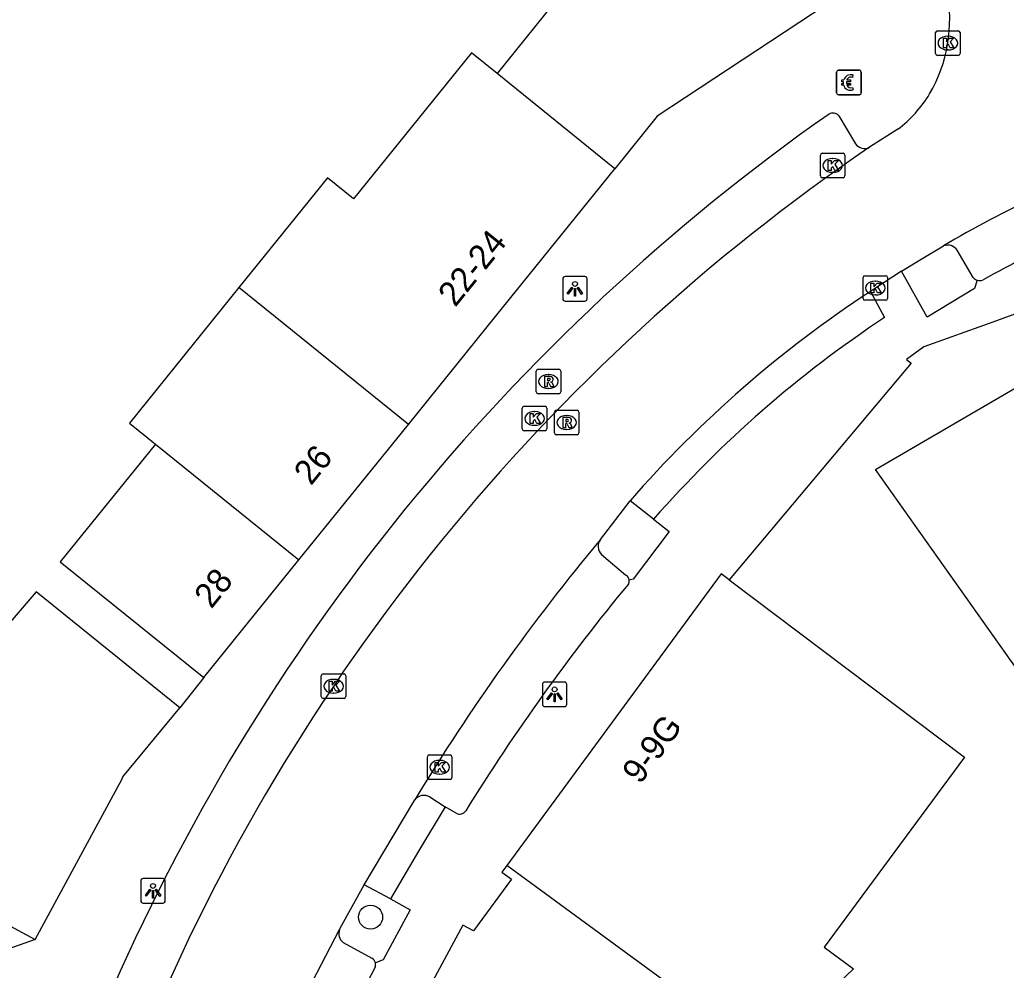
# Model space of a CAD drawing. Extents: x 159718 to 160783, y 383290 to 384030.
# Drawn here: x 160307.9 to 160348.12, y 383402.44 to 383441.2 of the extents above; entities that cross this region are included whole.
import ezdxf

# ---------------------------------------------------------------- set-up
doc = ezdxf.new("R2010")
doc.units = 0
for name, color, linetype in [('IMGEO_Betaalautomaat', 7, 'Continuous'), ('IMGEO_Boom', 7, 'Continuous'), ('IMGEO_Kolk', 7, 'Continuous'), ('IMGEO_Lichtpunt', 7, 'Continuous'), ('IMGEO_Pand', 7, 'Continuous'), ('IMGEO_Pand_nummerreeks', 7, 'Continuous'), ('IMGEO_Parkeervlak_open', 7, 'Continuous'), ('IMGEO_Rijbaan_lokaal_open', 7, 'Continuous'), ('IMGEO_Rioolput', 7, 'Continuous'), ('IMGEO_Voetpad_open', 7, 'Continuous')]:
    doc.layers.add(name, color=color, linetype=linetype)

msp = doc.modelspace()

# ---------------------------------------------------------------- linework, layer by layer
at = {"layer": 'IMGEO_Betaalautomaat'}
for p, q in [((160341.207, 383438.222), (160341.207, 383439.063)), ((160341.207, 383439.063), (160341.207, 383438.222)), ((160341.282, 383439.146), (160342.123, 383439.146)), ((160342.123, 383439.146), (160341.282, 383439.146)), ((160342.206, 383439.072), (160342.206, 383438.231)), ((160342.206, 383438.231), (160342.206, 383439.072)), ((160341.49, 383438.61), (160341.49, 383438.678)), ((160341.611, 383438.678), (160341.611, 383438.61)), ((160341.869, 383438.951), (160341.852, 383438.851)), ((160341.856, 383438.445), (160341.878, 383438.358)), ((160342.132, 383438.147), (160341.291, 383438.147)), ((160341.291, 383438.147), (160342.132, 383438.147))]:
    msp.add_line(p, q, dxfattribs=at)
for points in [[(160341.49, 383438.678), (160341.421, 383438.678), (160341.421, 383438.747), (160341.5, 383438.747)], [(160341.495, 383438.541), (160341.421, 383438.541), (160341.421, 383438.61), (160341.49, 383438.61)], [(160341.622, 383438.747), (160341.769, 383438.747), (160341.769, 383438.678), (160341.611, 383438.678)], [(160341.611, 383438.61), (160341.769, 383438.61), (160341.769, 383438.541), (160341.625, 383438.541)]]:
    msp.add_lwpolyline(points, dxfattribs=at)
for centre, radius, start, end in [((160341.285, 383439.069), 0.0779, 92.4484, 184.2845), ((160341.285, 383439.069), 0.0779, 92.4484, 184.2845), ((160342.129, 383439.069), 0.0779, 2.4484, 94.2845), ((160342.129, 383439.069), 0.0779, 2.4484, 94.2845), ((160341.783, 383438.671), 0.293, 73.014, 165.0139), ((160341.789, 383438.684), 0.179, 69.3236, 159.5683), ((160341.285, 383438.225), 0.0779, 182.4484, 274.2845), ((160341.285, 383438.225), 0.0779, 182.4484, 274.2845), ((160341.756, 383438.596), 0.267, 191.8096, 297.0389), ((160341.789, 383438.611), 0.179, 202.7625, 291.8693), ((160342.129, 383438.225), 0.0779, 272.4484, 4.2845), ((160342.129, 383438.225), 0.0779, 272.4484, 4.2845)]:
    msp.add_arc(centre, radius, start, end, dxfattribs=at)
at = {"layer": 'IMGEO_Boom'}
msp.add_circle((160322.206, 383404.609), 0.489, dxfattribs=at)
at = {"layer": 'IMGEO_Kolk'}
for p, q in [((160345.239, 383439.826), (160345.239, 383440.678)), ((160345.314, 383440.752), (160346.166, 383440.752)), ((160346.24, 383440.678), (160346.24, 383439.826)), ((160345.727, 383440.532), (160345.752, 383440.532)), ((160345.75, 383439.972), (160345.725, 383439.972)), ((160346.166, 383439.752), (160345.314, 383439.752)), ((160340.543, 383434.835), (160340.543, 383435.687)), ((160340.618, 383435.761), (160341.47, 383435.761)), ((160341.031, 383435.541), (160341.056, 383435.541)), ((160341.544, 383435.687), (160341.544, 383434.835)), ((160341.054, 383434.981), (160341.029, 383434.981)), ((160341.47, 383434.761), (160340.618, 383434.761)), ((160342.283, 383429.837), (160342.283, 383430.689)), ((160342.358, 383430.763), (160343.21, 383430.763)), ((160343.284, 383430.689), (160343.284, 383429.837)), ((160342.771, 383430.543), (160342.796, 383430.543)), ((160343.21, 383429.763), (160342.358, 383429.763)), ((160342.794, 383429.983), (160342.769, 383429.983)), ((160328.39, 383424.518), (160328.39, 383425.37)), ((160328.465, 383425.444), (160329.317, 383425.444)), ((160329.391, 383425.37), (160329.391, 383424.518)), ((160328.878, 383425.224), (160328.903, 383425.224)), ((160328.901, 383424.664), (160328.876, 383424.664)), ((160329.317, 383424.444), (160328.465, 383424.444)), ((160320.271, 383414.526), (160321.123, 383414.526)), ((160320.196, 383413.6), (160320.196, 383414.452)), ((160320.684, 383414.306), (160320.709, 383414.306)), ((160321.197, 383414.452), (160321.197, 383413.6)), ((160320.707, 383413.746), (160320.682, 383413.746)), ((160321.123, 383413.526), (160320.271, 383413.526)), ((160324.522, 383410.295), (160324.522, 383411.147)), ((160324.597, 383411.221), (160325.449, 383411.221)), ((160325.01, 383411.001), (160325.035, 383411.001)), ((160325.523, 383411.147), (160325.523, 383410.295)), ((160325.033, 383410.441), (160325.008, 383410.441)), ((160325.449, 383410.221), (160324.597, 383410.221))]:
    msp.add_line(p, q, dxfattribs=at)
for points in [[(160345.239, 383439.826), (160345.239, 383440.678)], [(160345.314, 383440.752), (160346.166, 383440.752)], [(160346.24, 383440.678), (160346.24, 383439.826)], [(160345.56, 383440.452), (160345.683, 383440.452), (160345.683, 383440.301), (160345.813, 383440.452), (160345.977, 383440.452), (160345.831, 383440.301), (160345.984, 383440.052), (160345.832, 383440.052), (160345.747, 383440.216), (160345.683, 383440.149), (160345.683, 383440.052), (160345.56, 383440.052), (160345.56, 383440.452)], [(160346.166, 383439.752), (160345.314, 383439.752)], [(160340.543, 383434.835), (160340.543, 383435.687)], [(160340.618, 383435.761), (160341.47, 383435.761)], [(160340.864, 383435.461), (160340.987, 383435.461), (160340.987, 383435.31), (160341.117, 383435.461), (160341.281, 383435.461), (160341.135, 383435.31), (160341.288, 383435.061), (160341.136, 383435.061), (160341.051, 383435.225), (160340.987, 383435.158), (160340.987, 383435.061), (160340.864, 383435.061), (160340.864, 383435.461)], [(160341.544, 383435.687), (160341.544, 383434.835)], [(160341.47, 383434.761), (160340.618, 383434.761)], [(160342.283, 383429.837), (160342.283, 383430.689)], [(160342.358, 383430.763), (160343.21, 383430.763)], [(160343.284, 383430.689), (160343.284, 383429.837)], [(160342.604, 383430.463), (160342.727, 383430.463), (160342.727, 383430.312), (160342.857, 383430.463), (160343.021, 383430.463), (160342.875, 383430.312), (160343.028, 383430.063), (160342.876, 383430.063), (160342.791, 383430.227), (160342.727, 383430.16), (160342.727, 383430.063), (160342.604, 383430.063), (160342.604, 383430.463)], [(160343.21, 383429.763), (160342.358, 383429.763)], [(160328.39, 383424.518), (160328.39, 383425.37)], [(160328.465, 383425.444), (160329.317, 383425.444)], [(160329.391, 383425.37), (160329.391, 383424.518)], [(160328.711, 383425.144), (160328.834, 383425.144), (160328.834, 383424.993), (160328.964, 383425.144), (160329.128, 383425.144), (160328.982, 383424.993), (160329.135, 383424.744), (160328.983, 383424.744), (160328.898, 383424.908), (160328.834, 383424.841), (160328.834, 383424.744), (160328.711, 383424.744), (160328.711, 383425.144)], [(160329.317, 383424.444), (160328.465, 383424.444)], [(160320.271, 383414.526), (160321.123, 383414.526)], [(160320.196, 383413.6), (160320.196, 383414.452)], [(160320.517, 383414.226), (160320.64, 383414.226), (160320.64, 383414.075), (160320.77, 383414.226), (160320.934, 383414.226), (160320.788, 383414.075), (160320.941, 383413.826), (160320.789, 383413.826), (160320.704, 383413.99), (160320.64, 383413.923), (160320.64, 383413.826), (160320.517, 383413.826), (160320.517, 383414.226)], [(160321.197, 383414.452), (160321.197, 383413.6)], [(160321.123, 383413.526), (160320.271, 383413.526)], [(160324.522, 383410.295), (160324.522, 383411.147)], [(160324.597, 383411.221), (160325.449, 383411.221)], [(160324.843, 383410.921), (160324.966, 383410.921), (160324.966, 383410.77), (160325.096, 383410.921), (160325.26, 383410.921), (160325.114, 383410.77), (160325.267, 383410.521), (160325.115, 383410.521), (160325.03, 383410.685), (160324.966, 383410.618), (160324.966, 383410.521), (160324.843, 383410.521), (160324.843, 383410.921)], [(160325.523, 383411.147), (160325.523, 383410.295)], [(160325.449, 383410.221), (160324.597, 383410.221)]]:
    msp.add_lwpolyline(points, dxfattribs=at)
for centre, start, end in [((160345.316, 383440.676), 91.552, 178.448), ((160345.316, 383440.676), 91.552, 178.448), ((160346.164, 383440.676), 1.552, 88.448), ((160346.164, 383440.676), 1.552, 88.448), ((160345.316, 383439.828), 181.552, 268.448), ((160345.316, 383439.828), 181.552, 268.448), ((160346.164, 383439.828), 271.552, 358.448), ((160346.164, 383439.828), 271.552, 358.448), ((160340.62, 383435.685), 91.552, 178.448), ((160340.62, 383435.685), 91.552, 178.448), ((160341.468, 383435.685), 1.552, 88.448), ((160341.468, 383435.685), 1.552, 88.448), ((160340.62, 383434.837), 181.552, 268.448), ((160340.62, 383434.837), 181.552, 268.448), ((160341.468, 383434.837), 271.552, 358.448), ((160341.468, 383434.837), 271.552, 358.448), ((160342.36, 383430.687), 91.552, 178.448), ((160342.36, 383430.687), 91.552, 178.448), ((160343.208, 383430.687), 1.552, 88.448), ((160343.208, 383430.687), 1.552, 88.448), ((160342.36, 383429.839), 181.552, 268.448), ((160342.36, 383429.839), 181.552, 268.448), ((160343.208, 383429.839), 271.552, 358.448), ((160343.208, 383429.839), 271.552, 358.448), ((160328.467, 383425.368), 91.552, 178.448), ((160328.467, 383425.368), 91.552, 178.448), ((160329.315, 383425.368), 1.552, 88.448), ((160329.315, 383425.368), 1.552, 88.448), ((160328.467, 383424.52), 181.552, 268.448), ((160328.467, 383424.52), 181.552, 268.448), ((160329.315, 383424.52), 271.552, 358.448), ((160329.315, 383424.52), 271.552, 358.448), ((160320.273, 383414.45), 91.552, 178.448), ((160320.273, 383414.45), 91.552, 178.448), ((160321.121, 383414.45), 1.552, 88.448), ((160321.121, 383414.45), 1.552, 88.448), ((160320.273, 383413.602), 181.552, 268.448), ((160320.273, 383413.602), 181.552, 268.448), ((160321.121, 383413.602), 271.552, 358.448), ((160321.121, 383413.602), 271.552, 358.448), ((160324.599, 383411.145), 91.552, 178.448), ((160324.599, 383411.145), 91.552, 178.448), ((160325.447, 383411.145), 1.552, 88.448), ((160325.447, 383411.145), 1.552, 88.448), ((160324.599, 383410.297), 181.552, 268.448), ((160324.599, 383410.297), 181.552, 268.448), ((160325.447, 383410.297), 271.552, 358.448), ((160325.447, 383410.297), 271.552, 358.448)]:
    msp.add_arc(centre, 0.0765, start, end, dxfattribs=at)
for centre, major_axis, ratio, start_param, end_param in [((160345.726, 383440.252), (-0.387, 0.002), 0.722429, 4.712389, 7.853982), ((160345.751, 383440.252), (-0.39, 0.002), 0.717154, 1.570796, 4.712389), ((160341.03, 383435.261), (-0.387, 0.002), 0.722429, 4.712389, 7.853982), ((160341.055, 383435.261), (-0.39, 0.002), 0.717154, 1.570796, 4.712389), ((160342.77, 383430.263), (-0.387, 0.002), 0.722429, 4.712389, 7.853982), ((160342.795, 383430.263), (-0.39, 0.002), 0.717154, 1.570796, 4.712389), ((160328.877, 383424.944), (-0.387, 0.002), 0.722429, 4.712389, 7.853982), ((160328.902, 383424.944), (-0.39, 0.002), 0.717154, 1.570796, 4.712389), ((160320.683, 383414.026), (-0.387, 0.002), 0.722429, 4.712389, 7.853982), ((160320.708, 383414.026), (-0.39, 0.002), 0.717154, 1.570796, 4.712389), ((160325.009, 383410.721), (-0.387, 0.002), 0.722429, 4.712389, 7.853982), ((160325.034, 383410.721), (-0.39, 0.002), 0.717154, 1.570796, 4.712389)]:
    msp.add_ellipse(centre, major_axis=major_axis, ratio=ratio, start_param=start_param, end_param=end_param, dxfattribs=at)
at = {"layer": 'IMGEO_Lichtpunt'}
for p, q in [((160330.039, 383430.633), (160330.039, 383429.826)), ((160330.039, 383430.633), (160330.039, 383429.826)), ((160330.941, 383430.728), (160330.133, 383430.728)), ((160330.941, 383430.728), (160330.133, 383430.728)), ((160331.035, 383429.826), (160331.035, 383430.633)), ((160331.035, 383429.826), (160331.035, 383430.633)), ((160330.133, 383429.732), (160330.941, 383429.732)), ((160330.133, 383429.732), (160330.941, 383429.732)), ((160329.209, 383414.098), (160329.209, 383413.291)), ((160329.209, 383414.098), (160329.209, 383413.291)), ((160330.111, 383414.193), (160329.303, 383414.193)), ((160330.111, 383414.193), (160329.303, 383414.193)), ((160330.205, 383413.291), (160330.205, 383414.098)), ((160330.205, 383413.291), (160330.205, 383414.098)), ((160329.303, 383413.197), (160330.111, 383413.197)), ((160329.303, 383413.197), (160330.111, 383413.197)), ((160312.837, 383406.084), (160312.837, 383405.277)), ((160312.837, 383406.084), (160312.837, 383405.277)), ((160313.739, 383406.179), (160312.931, 383406.179)), ((160313.739, 383406.179), (160312.931, 383406.179)), ((160313.833, 383405.277), (160313.833, 383406.084)), ((160313.833, 383405.277), (160313.833, 383406.084)), ((160312.931, 383405.183), (160313.739, 383405.183)), ((160312.931, 383405.183), (160313.739, 383405.183))]:
    msp.add_line(p, q, dxfattribs=at)
for points in [[(160330.413, 383430.297), (160330.452, 383430.269), (160330.264, 383430.007), (160330.226, 383430.034), (160330.413, 383430.297)], [(160330.515, 383430.249), (160330.562, 383430.249), (160330.562, 383429.927), (160330.515, 383429.927), (160330.515, 383430.249)], [(160330.625, 383430.269), (160330.663, 383430.296), (160330.85, 383430.034), (160330.811, 383430.006), (160330.625, 383430.269)], [(160329.583, 383413.762), (160329.622, 383413.734), (160329.434, 383413.472), (160329.396, 383413.499), (160329.583, 383413.762)], [(160329.685, 383413.714), (160329.732, 383413.714), (160329.732, 383413.392), (160329.685, 383413.392), (160329.685, 383413.714)], [(160329.795, 383413.734), (160329.833, 383413.761), (160330.02, 383413.499), (160329.981, 383413.471), (160329.795, 383413.734)], [(160313.211, 383405.748), (160313.25, 383405.72), (160313.062, 383405.458), (160313.024, 383405.485), (160313.211, 383405.748)], [(160313.313, 383405.7), (160313.36, 383405.7), (160313.36, 383405.378), (160313.313, 383405.378), (160313.313, 383405.7)], [(160313.423, 383405.72), (160313.461, 383405.747), (160313.648, 383405.485), (160313.609, 383405.457), (160313.423, 383405.72)]]:
    msp.add_lwpolyline(points, dxfattribs=at)
for centre in [(160330.538, 383430.431), (160329.708, 383413.896), (160313.336, 383405.882)]:
    msp.add_circle(centre, 0.0994, dxfattribs=at)
for centre, start, end in [((160330.133, 383430.633), 90, 180), ((160330.133, 383430.633), 90, 180), ((160330.941, 383430.633), 0, 90), ((160330.941, 383430.633), 0, 90), ((160330.133, 383429.826), 180, 270), ((160330.133, 383429.826), 180, 270), ((160330.941, 383429.826), 270, 0), ((160330.941, 383429.826), 270, 360), ((160329.303, 383414.098), 90, 180), ((160329.303, 383414.098), 90, 180), ((160330.111, 383414.098), 0, 90), ((160330.111, 383414.098), 0, 90), ((160329.303, 383413.291), 180, 270), ((160329.303, 383413.291), 180, 270), ((160330.111, 383413.291), 270, 0), ((160330.111, 383413.291), 270, 360), ((160312.931, 383406.084), 90, 180), ((160312.931, 383406.084), 90, 180), ((160313.739, 383406.084), 0, 90), ((160313.739, 383406.084), 0, 90), ((160312.931, 383405.277), 180, 270), ((160312.931, 383405.277), 180, 270), ((160313.739, 383405.277), 270, 0), ((160313.739, 383405.277), 270, 360)]:
    msp.add_arc(centre, 0.0946, start, end, dxfattribs=at)
at = {"layer": 'IMGEO_Pand'}
for points in [[(160330.036, 383444.593), (160330.852, 383443.362), (160327.363, 383439.013)], [(160340.82, 383441.834), (160333.896, 383437.267), (160332.168, 383435.128)], [(160327.363, 383439.013), (160326.319, 383439.857), (160321.507, 383433.901), (160320.453, 383434.753), (160316.84, 383430.281)], [(160332.168, 383435.128), (160327.363, 383439.013)], [(160323.745, 383424.702), (160327.357, 383429.173), (160332.168, 383435.128)], [(160377.153, 383374.184), (160369.124, 383385.592), (160368.169, 383386.948), (160360.154, 383398.336), (160359.198, 383399.695), (160350.222, 383412.447), (160350.184, 383412.421), (160342.797, 383422.87), (160342.86, 383422.907), (160361.944, 383434.029), (160367.823, 383425.716), (160369.031, 383426.57), (160385.354, 383403.497), (160403.744, 383377.513)], [(160316.84, 383430.281), (160312.375, 383424.754), (160313.43, 383423.901)], [(160323.745, 383424.702), (160316.84, 383430.281)], [(160319.278, 383419.173), (160323.745, 383424.702)], [(160313.43, 383423.901), (160309.554, 383419.103), (160315.404, 383414.378)], [(160313.43, 383423.901), (160319.278, 383419.173)], [(160314.432, 383413.138), (160308.565, 383417.879), (160305.278, 383414.052), (160301.229, 383416.233), (160301.703, 383417.114), (160297.354, 383419.456), (160296.963, 383418.731), (160294.569, 383422.297), (160293.05, 383421.278)], [(160293.05, 383421.278), (160288.325, 383418.106), (160292.027, 383412.59), (160308.536, 383403.698)], [(160315.404, 383414.378), (160319.278, 383419.173)], [(160336.818, 383418.367), (160336.495, 383418.61), (160327.755, 383406.719)], [(160336.818, 383418.367), (160346.422, 383411.138), (160340.697, 383403.383), (160341.888, 383402.504), (160340.067, 383400.763), (160338.614, 383398.763), (160338.095, 383399.139)], [(160308.536, 383403.698), (160312.071, 383410.253), (160312.111, 383410.327), (160314.432, 383413.138)], [(160327.755, 383406.719), (160327.556, 383406.448), (160327.951, 383406.158), (160326.397, 383404.048), (160325.966, 383404.28), (160323.097, 383398.955)], [(160338.095, 383399.139), (160327.755, 383406.719)]]:
    msp.add_lwpolyline(points, dxfattribs=at)
at = {"layer": 'IMGEO_Parkeervlak_open'}
for points in [[(160346.777, 383430.691), (160346.127, 383431.801)], [(160331.621, 383419.399), (160332.614, 383418.558)], [(160321.083, 383403.578), (160322.258, 383402.931)]]:
    msp.add_lwpolyline(points, dxfattribs=at)
for centre, radius, start, end in [((160345.738, 383431.55), 0.463, 32.858, 111.9933), ((160347.038, 383430.902), 0.336, 218.9782, 252.9952), ((160331.929, 383419.726), 0.449, 140.6064, 226.6862), ((160332.491, 383418.326), 0.263, 5.4072, 61.9729), ((160321.364, 383403.935), 0.454, 158.8551, 231.8411), ((160322.127, 383402.682), 0.282, 12.1167, 62.1999)]:
    msp.add_arc(centre, radius, start, end, dxfattribs=at)
at = {"layer": 'IMGEO_Rijbaan_lokaal_open'}
for points in [[(160343.706, 383436.736), (160342.552, 383436.006)], [(160343.856, 383430.945), (160344.655, 383431.438), (160345.565, 383431.979)], [(160343.856, 383430.945), (160342.784, 383430.263), (160342.59, 383430.123)], [(160331.582, 383420.011), (160332.782, 383421.58)], [(160321.949, 383405.931), (160323.124, 383407.913), (160324.007, 383409.389)], [(160320.94, 383404.099), (160320.969, 383404.161), (160321.949, 383405.931)], [(160318.723, 383399.836), (160320.94, 383404.099)]]:
    msp.add_lwpolyline(points, dxfattribs=at)
for centre, radius, start, end in [((160339.791, 383441.215), 6.026, 329.7541, 11.0821), ((160340.338, 383441.048), 5.472, 307.9916, 328.3727), ((160388.741, 383368.207), 82.037, 124.26536, 157.48827), ((160365.691, 383398.477), 39.082, 108.3031, 120.9943), ((160368.406, 383390.582), 47.222, 123.1407, 138.9726), ((160397.813, 383364.767), 86.246, 140.16805, 148.84339)]:
    msp.add_arc(centre, radius, start, end, dxfattribs=at)
at = {"layer": 'IMGEO_Rioolput'}
for p, q in [((160329.032, 383426.951), (160329.884, 383426.951)), ((160328.957, 383426.025), (160328.957, 383426.877)), ((160329.445, 383426.731), (160329.47, 383426.731)), ((160329.958, 383426.877), (160329.958, 383426.025)), ((160329.468, 383426.171), (160329.443, 383426.171)), ((160329.884, 383425.951), (160329.032, 383425.951)), ((160329.7, 383424.354), (160329.7, 383425.206)), ((160329.775, 383425.28), (160330.627, 383425.28)), ((160330.188, 383425.06), (160330.213, 383425.06)), ((160330.701, 383425.206), (160330.701, 383424.354)), ((160330.627, 383424.28), (160329.775, 383424.28)), ((160330.211, 383424.5), (160330.186, 383424.5))]:
    msp.add_line(p, q, dxfattribs=at)
for points in [[(160329.032, 383426.951), (160329.884, 383426.951)], [(160328.957, 383426.025), (160328.957, 383426.877)], [(160329.546, 383426.649), (160329.294, 383426.651), (160329.294, 383426.251)], [(160329.472, 383426.57), (160329.418, 383426.57), (160329.418, 383426.489)], [(160329.958, 383426.877), (160329.958, 383426.025)], [(160329.294, 383426.251), (160329.418, 383426.251), (160329.418, 383426.413), (160329.429, 383426.413)], [(160329.418, 383426.489), (160329.47, 383426.489)], [(160329.476, 383426.384), (160329.547, 383426.251), (160329.687, 383426.251), (160329.622, 383426.377)], [(160329.884, 383425.951), (160329.032, 383425.951)], [(160329.7, 383424.354), (160329.7, 383425.206)], [(160329.775, 383425.28), (160330.627, 383425.28)], [(160330.289, 383424.978), (160330.037, 383424.98), (160330.037, 383424.58)], [(160330.701, 383425.206), (160330.701, 383424.354)], [(160330.037, 383424.58), (160330.161, 383424.58), (160330.161, 383424.742), (160330.172, 383424.742)], [(160330.215, 383424.899), (160330.161, 383424.899), (160330.161, 383424.818)], [(160330.161, 383424.818), (160330.213, 383424.818)], [(160330.219, 383424.713), (160330.29, 383424.58), (160330.43, 383424.58), (160330.365, 383424.706)], [(160330.627, 383424.28), (160329.775, 383424.28)]]:
    msp.add_lwpolyline(points, dxfattribs=at)
for centre, radius, start, end in [((160329.034, 383426.875), 0.0765, 91.552, 178.448), ((160329.034, 383426.875), 0.0765, 91.552, 178.448), ((160329.882, 383426.875), 0.0765, 1.552, 88.448), ((160329.882, 383426.875), 0.0765, 1.552, 88.448), ((160329.478, 383426.474), 0.0964, 77.0061, 93.1865), ((160329.492, 383426.531), 0.0378, 276.6634, 79.6772), ((160329.545, 383426.539), 0.109, 350.3612, 89.416), ((160329.428, 383426.36), 0.0533, 26.0293, 88.6989), ((160329.454, 383426.678), 0.19, 274.7715, 282.9687), ((160329.543, 383426.539), 0.112, 277.5842, 350.9817), ((160329.527, 383426.324), 0.108, 29.5134, 73.7905), ((160329.034, 383426.027), 0.0765, 181.552, 268.448), ((160329.034, 383426.027), 0.0765, 181.552, 268.448), ((160329.882, 383426.027), 0.0765, 271.552, 358.448), ((160329.882, 383426.027), 0.0765, 271.552, 358.448), ((160329.777, 383425.204), 0.0765, 91.552, 178.448), ((160329.777, 383425.204), 0.0765, 91.552, 178.448), ((160330.288, 383424.868), 0.109, 350.3612, 89.416), ((160330.625, 383425.204), 0.0765, 1.552, 88.448), ((160330.625, 383425.204), 0.0765, 1.552, 88.448), ((160330.171, 383424.689), 0.0533, 26.0293, 88.6989), ((160330.197, 383425.007), 0.19, 274.7715, 282.9687), ((160330.221, 383424.803), 0.0964, 77.0061, 93.1865), ((160330.235, 383424.86), 0.0378, 276.6634, 79.6772), ((160330.286, 383424.868), 0.112, 277.5842, 350.9817), ((160330.27, 383424.653), 0.108, 29.5134, 73.7905), ((160329.777, 383424.356), 0.0765, 181.552, 268.448), ((160329.777, 383424.356), 0.0765, 181.552, 268.448), ((160330.625, 383424.356), 0.0765, 271.552, 358.448), ((160330.625, 383424.356), 0.0765, 271.552, 358.448)]:
    msp.add_arc(centre, radius, start, end, dxfattribs=at)
for centre, major_axis, ratio, start_param, end_param in [((160329.444, 383426.451), (-0.387, 0.002), 0.722429, 4.712389, 7.853982), ((160329.469, 383426.451), (-0.39, 0.002), 0.717154, 1.570796, 4.712389), ((160330.187, 383424.78), (-0.387, 0.002), 0.722429, 4.712389, 7.853982), ((160330.212, 383424.78), (-0.39, 0.002), 0.717154, 1.570796, 4.712389)]:
    msp.add_ellipse(centre, major_axis=major_axis, ratio=ratio, start_param=start_param, end_param=end_param, dxfattribs=at)
at = {"layer": 'IMGEO_Voetpad_open'}
for points in [[(160383.334, 383441.767), (160376.083, 383439.317), (160367.001, 383435.99), (160347.581, 383428.877), (160344.764, 383427.86), (160344.049, 383427.352), (160344.251, 383427.204), (160336.818, 383418.367)], [(160341.296, 383437.289), (160341.981, 383436.146)], [(160346.94, 383430.581), (160346.821, 383430.248), (160344.895, 383429.08), (160343.856, 383430.945)], [(160342.59, 383430.123), (160343.162, 383429.058)], [(160333.742, 383420.838), (160332.782, 383421.58)], [(160333.742, 383420.838), (160334.384, 383420.34), (160332.915, 383418.392), (160332.752, 383418.351)], [(160315.404, 383414.378), (160314.432, 383413.138)], [(160324.616, 383409.512), (160325.242, 383409.113)], [(160325.242, 383409.113), (160324.157, 383407.299), (160323.018, 383405.349)], [(160325.696, 383408.846), (160325.242, 383409.113)], [(160323.018, 383405.349), (160321.949, 383405.931)], [(160323.018, 383405.349), (160323.82, 383404.913), (160322.724, 383402.864), (160322.402, 383402.741)], [(160308.536, 383403.698), (160305.136, 383402.498)], [(160322.386, 383402.565), (160320.88, 383399.672)]]:
    msp.add_lwpolyline(points, dxfattribs=at)
for centre, radius, start, end in [((160341.049, 383437.05), 0.344, 44.0767, 116.6745), ((160390.107, 383367.247), 85.657, 125.06609, 156.75807), ((160342.343, 383436.387), 0.435, 213.6939, 298.7536), ((160368.777, 383392.009), 44.223, 108.9556, 119.2409), ((160347.036, 383430.907), 0.34, 253.6243, 294.1657), ((160369.034, 383389.902), 46.931, 123.454, 138.7627), ((160396.557, 383365.423), 82.827, 140.42337, 148.3035), ((160332.501, 383418.325), 0.253, 328.4634, 5.8654), ((160324.381, 383409.105), 0.47, 60.0634, 142.7735), ((160325.835, 383409.115), 0.303, 242.6176, 325.1767), ((160322.124, 383402.678), 0.285, 336.7577, 12.8535)]:
    msp.add_arc(centre, radius, start, end, dxfattribs=at)

# ---------------------------------------------------------------- texts
at = {"layer": 'IMGEO_Pand_nummerreeks'}
for s, rotation, p in [('22-24', 51.0677, (160325.654, 383429.451)), ('26', 51.0677, (160319.776, 383422.177)), ('28', 51.0677, (160315.713, 383417.149)), ('9-9G', 53.6976, (160333.198, 383409.99))]:
    msp.add_text(s, height=1, rotation=rotation, dxfattribs=at).set_placement(p)

doc.saveas('drawing.dxf')
